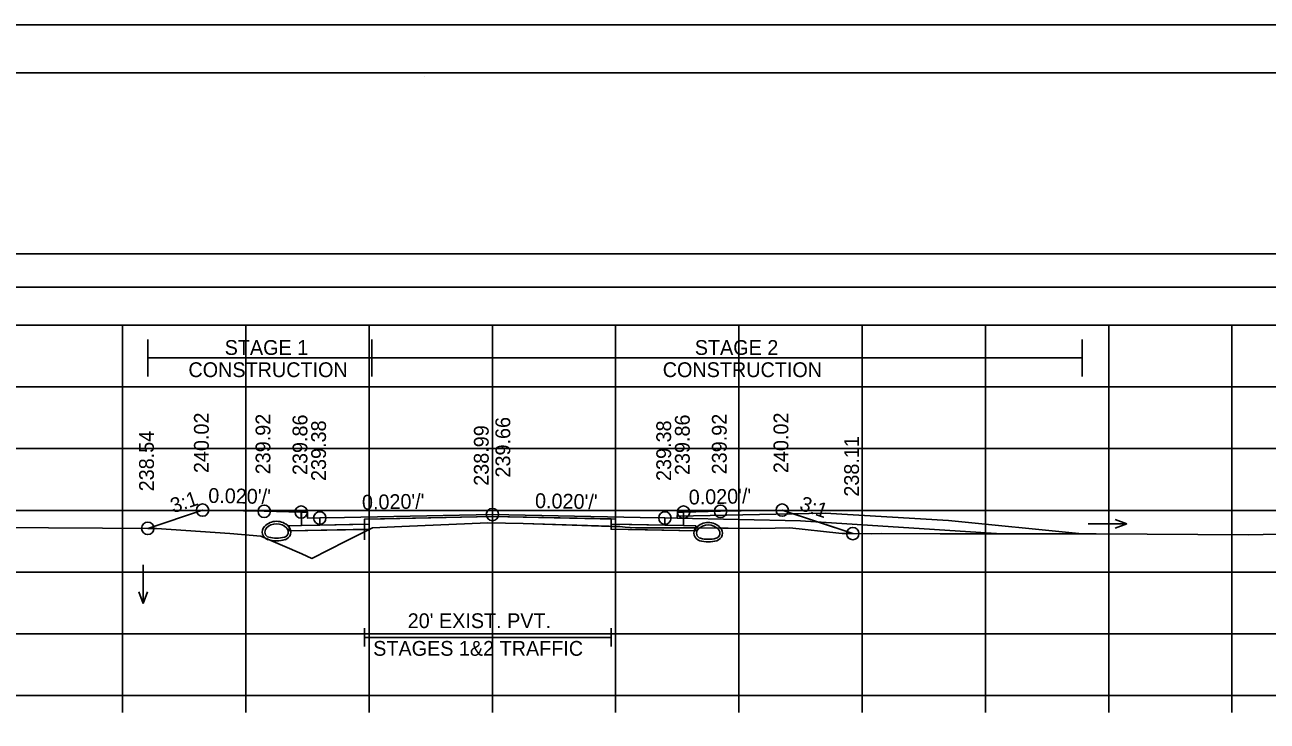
# Model space of a CAD drawing. Extents: x 1369627 to 1374022, y 380035 to 398173.
# Drawn here: x 1372060.6 to 1372161.4, y 387449.2 to 387505.6 of the extents above; entities that cross this region are included whole.
import ezdxf

# ---------------------------------------------------------------- set-up
doc = ezdxf.new("R2010")
doc.units = 0
for name, color, linetype in [('Default', 7, 'Continuous'), ('R_Alt Surface', 7, 'Continuous'), ('R_Axis', 7, 'Continuous'), ('R_Axis Annot', 7, 'Continuous'), ('R_Border', 7, 'Continuous'), ('R_Drive', 7, 'Continuous'), ('R_Exist Surface', 7, 'Continuous'), ('R_Fin Surface', 7, 'Continuous'), ('R_Grid', 7, 'Continuous'), ('R_MOT', 7, 'Continuous'), ('R_No Plot', 7, 'Continuous'), ('R_Water Annot', 7, 'Continuous'), ('R_Xsect Elev', 7, 'Continuous'), ('R_Xsect Slope', 7, 'Continuous'), ('T_Vehicle Path Lt Minor', 7, 'Continuous'), ('T_Vehicle Path Rt', 7, 'Continuous')]:
    doc.layers.add(name, color=color, linetype=linetype)

msp = doc.modelspace()

# ---------------------------------------------------------------- linework, layer by layer
at = {"layer": 'Default'}
for p, q in [((1372088.16, 387455.2), (1372088.16, 387456.7)), ((1372108.16, 387455.2), (1372108.16, 387456.7)), ((1372088.16, 387455.95), (1372108.16, 387455.95))]:
    msp.add_line(p, q, dxfattribs=at)
for points in [[(1371948.53, 387484.33), (1372248.53, 387484.33), (1372248.53, 387487.04), (1371948.53, 387487.04)], [(1372083.02, 387466.11), (1372083.52, 387466.11), (1372083.53, 387465.61), (1372084.53, 387465.63), (1372084.53, 387465.05), (1372083.03, 387465.02)], [(1372113.53, 387465.61), (1372113.54, 387466.11), (1372114.04, 387466.11), (1372114.03, 387465.02), (1372112.53, 387465.05), (1372112.53, 387465.63)]]:
    msp.add_lwpolyline(points, close=True, dxfattribs=at)
at = {"layer": 'R_Alt Surface'}
msp.add_lwpolyline([(1372083.03, 387466.11), (1372083.03, 387465.02), (1372084.53, 387465.05), (1372088.16, 387465.12), (1372088.16, 387465.54), (1372098.53, 387465.74), (1372108.16, 387465.55), (1372108.16, 387465.13), (1372112.53, 387465.05), (1372114.03, 387465.02), (1372114.03, 387466.11)], dxfattribs=at)
for points in [[(1372082.03, 387465), (1372083.03, 387465.02), (1372084.53, 387465.05), (1372088.16, 387465.12), (1372088.16, 387464.7), (1372082.03, 387464.58)], [(1372115.03, 387465), (1372114.03, 387465.02), (1372112.53, 387465.05), (1372108.16, 387465.13), (1372108.16, 387464.72), (1372115.03, 387464.58)]]:
    msp.add_lwpolyline(points, close=True, dxfattribs=at)
at = {"layer": 'R_Axis'}
for p, q in [((1371948.53, 387451.25), (1372248.53, 387451.25)), ((1372068.53, 387449.85), (1372068.53, 387451.25)), ((1372078.53, 387449.85), (1372078.53, 387451.25)), ((1372088.53, 387449.85), (1372088.53, 387451.25)), ((1372098.53, 387449.85), (1372098.53, 387451.25)), ((1372108.53, 387449.85), (1372108.53, 387451.25)), ((1372118.53, 387449.85), (1372118.53, 387451.25)), ((1372128.53, 387449.85), (1372128.53, 387451.25)), ((1372138.53, 387449.85), (1372138.53, 387451.25)), ((1372148.53, 387449.85), (1372148.53, 387451.25)), ((1372158.53, 387449.85), (1372158.53, 387451.25))]:
    msp.add_line(p, q, dxfattribs=at)
at = {"layer": 'R_Border'}
for p, q in [((1371940.53, 387501.71), (1372256.71, 387501.71)), ((1372093.05, 387501.45), (1372093.05, 387501.45)), ((1372093.05, 387501.45), (1372093.05, 387501.45))]:
    msp.add_line(p, q, dxfattribs=at)
at = {"layer": 'R_Drive'}
for p, q in [((1372113.53, 387465.78), (1372125.53, 387466.02)), ((1372113.53, 387465.61), (1372113.53, 387465.78)), ((1372125.53, 387466.02), (1372135.53, 387465.42)), ((1372135.53, 387465.42), (1372146.37, 387464.34))]:
    msp.add_line(p, q, dxfattribs=at)
for centre, radius, start, end in [((1372080.51, 387464.49), 0.646, 136.3515, 253.9529), ((1372081.02, 387464.01), 1.35, 43.6485, 136.3515), ((1372080.51, 387464.49), 0.438, 136.3515, 253.9529), ((1372081.02, 387464.01), 1.15, 43.6485, 136.3515), ((1372081.53, 387464.49), 0.438, 286.0471, 43.6485), ((1372081.53, 387464.49), 0.646, 286.0471, 43.6485), ((1372115.53, 387464.41), 0.646, 136.3515, 253.9529), ((1372116.04, 387463.92), 1.35, 43.6485, 136.3515), ((1372115.53, 387464.41), 0.438, 136.3515, 253.9529), ((1372116.04, 387463.92), 1.15, 43.6485, 136.3515), ((1372116.55, 387464.41), 0.438, 286.0471, 43.6485), ((1372116.55, 387464.41), 0.646, 286.0471, 43.6485), ((1372081.02, 387466.28), 2.5, 253.9529, 286.0471), ((1372081.02, 387466.28), 2.29, 253.9529, 286.0471), ((1372116.04, 387466.19), 2.5, 253.9529, 286.0471), ((1372116.04, 387466.19), 2.29, 253.9529, 286.0471)]:
    msp.add_arc(centre, radius, start, end, dxfattribs=at)
at = {"layer": 'R_Exist Surface'}
msp.add_lwpolyline([(1372040.6, 387464.98), (1372071.29, 387464.79), (1372077.23, 387464.36), (1372079.75, 387464.16), (1372083.08, 387462.73), (1372083.87, 387462.35), (1372086.65, 387463.76), (1372088.81, 387464.83), (1372091.17, 387464.94), (1372098.16, 387465.25), (1372101.03, 387465.17), (1372108.86, 387464.93), (1372109.3, 387464.88), (1372110.13, 387464.84), (1372110.14, 387464.84), (1372114.18, 387464.82), (1372120.28, 387464.79), (1372122.66, 387464.82), (1372126.65, 387464.39), (1372126.92, 387464.37), (1372127.42, 387464.37), (1372129.29, 387464.35), (1372130.13, 387464.36), (1372134.85, 387464.34), (1372142.52, 387464.34), (1372147.51, 387464.34), (1372159.9, 387464.26), (1372168.11, 387464.45)], dxfattribs=at)
at = {"layer": 'R_Fin Surface'}
msp.add_lwpolyline([(1372070.57, 387464.79), (1372075.02, 387466.27), (1372080.02, 387466.17), (1372083.02, 387466.11), (1372083.52, 387466.11), (1372083.53, 387465.61), (1372084.53, 387465.63), (1372086.53, 387465.67), (1372098.53, 387465.91), (1372110.53, 387465.67), (1372112.53, 387465.63), (1372113.53, 387465.61), (1372113.54, 387466.11), (1372114.04, 387466.11), (1372117.04, 387466.17), (1372122.04, 387466.27), (1372127.77, 387464.36)], dxfattribs=at)
at = {"layer": 'R_Grid'}
for p, q in [((1371948.53, 387481.25), (1372248.53, 387481.25)), ((1372068.53, 387451.25), (1372068.53, 387481.25)), ((1372078.53, 387451.25), (1372078.53, 387481.25)), ((1372088.53, 387451.25), (1372088.53, 387481.25)), ((1372098.53, 387451.25), (1372098.53, 387481.25)), ((1372108.53, 387451.25), (1372108.53, 387481.25)), ((1372118.53, 387451.25), (1372118.53, 387481.25)), ((1372128.53, 387451.25), (1372128.53, 387481.25)), ((1372138.53, 387451.25), (1372138.53, 387481.25)), ((1372148.53, 387451.25), (1372148.53, 387481.25)), ((1372158.53, 387451.25), (1372158.53, 387481.25)), ((1371948.53, 387476.25), (1372248.53, 387476.25)), ((1371948.53, 387471.25), (1372248.53, 387471.25)), ((1371948.53, 387466.25), (1372248.53, 387466.25)), ((1371948.53, 387461.25), (1372248.53, 387461.25)), ((1371948.53, 387456.25), (1372248.53, 387456.25)), ((1371948.53, 387451.25), (1372248.53, 387451.25))]:
    msp.add_line(p, q, dxfattribs=at)
at = {"layer": 'R_MOT'}
for p, q in [((1372070.57, 387477.1), (1372070.57, 387480.1)), ((1372088.75, 387477.1), (1372088.75, 387480.1)), ((1372146.37, 387477.1), (1372146.37, 387480.1)), ((1372070.57, 387478.6), (1372146.37, 387478.6))]:
    msp.add_line(p, q, dxfattribs=at)
at = {"layer": 'R_No Plot'}
for p, q in [((1371928.13, 387505.61), (1372261.46, 387505.61)), ((1372123.53, 387465.41), (1372113.53, 387465.61)), ((1372139.84, 387464.34), (1372123.53, 387465.41))]:
    msp.add_line(p, q, dxfattribs=at)
for points in [[(1371928.12, 387505.61), (1372261.46, 387505.61), (1372261.46, 387292.27), (1371928.12, 387292.27)], [(1372174.45, 387501.71), (1372194.07, 387501.71), (1372194.07, 387491.83), (1372210.18, 387491.83), (1372233.38, 387491.83), (1372233.38, 387459.16), (1372256.59, 387459.16), (1372256.71, 387296.25), (1371940.53, 387296.25), (1371940.53, 387501.71)], [(1372098.53, 387465.91), (1372086.53, 387465.67), (1372084.53, 387465.63), (1372084.53, 387465.05), (1372088.53, 387465.13), (1372088.53, 387465.54), (1372098.53, 387465.74), (1372108.53, 387465.54), (1372108.53, 387465.13), (1372112.53, 387465.05), (1372112.53, 387465.63), (1372110.53, 387465.67)], [(1372088.53, 387465.13), (1372084.53, 387465.05), (1372083.03, 387465.02), (1372082.03, 387465), (1372082.03, 387464.58), (1372088.53, 387464.71)], [(1372108.53, 387465.13), (1372112.53, 387465.05), (1372114.03, 387465.02), (1372115.03, 387465), (1372115.03, 387464.58), (1372108.53, 387464.71)]]:
    msp.add_lwpolyline(points, close=True, dxfattribs=at)
for points in [[(1372083.02, 387466.11), (1372083.03, 387465.02), (1372084.53, 387465.05), (1372088.53, 387465.13), (1372088.53, 387465.54), (1372098.53, 387465.74), (1372108.53, 387465.54), (1372108.53, 387465.13), (1372112.53, 387465.05), (1372114.03, 387465.02), (1372114.04, 387466.11)], [(1372088.16, 387456.25), (1372108.16, 387456.25)]]:
    msp.add_lwpolyline(points, dxfattribs=at)
for centre in [(1372075.02, 387466.27), (1372080.02, 387466.17), (1372117.04, 387466.17), (1372122.04, 387466.27), (1372083.02, 387466.11), (1372084.53, 387465.63), (1372098.53, 387465.91), (1372112.53, 387465.63), (1372114.04, 387466.11), (1372070.57, 387464.79), (1372127.77, 387464.36)]:
    msp.add_circle(centre, 0.5, dxfattribs=at)
at = {"layer": 'R_Water Annot'}
for p, q in [((1372146.87, 387465.15), (1372150.01, 387465.15)), ((1372150.01, 387465.15), (1372149.05, 387465.5)), ((1372150.01, 387465.15), (1372149.05, 387464.8)), ((1372070.19, 387461.84), (1372070.19, 387458.69)), ((1372070.19, 387458.69), (1372069.84, 387459.65)), ((1372070.19, 387458.69), (1372070.54, 387459.65))]:
    msp.add_line(p, q, dxfattribs=at)
at = {"layer": 'R_Xsect Elev'}
msp.add_line((1372098.53, 387465.24), (1372098.53, 387475.24), dxfattribs=at)
at = {"layer": 'T_Vehicle Path Lt Minor'}
for p, q in [((1372125.53, 387466.02), (1372122.95, 387465.97)), ((1372122.95, 387465.97), (1372127.77, 387464.36)), ((1372135.53, 387465.42), (1372125.53, 387466.02)), ((1372146.37, 387464.34), (1372135.53, 387465.42)), ((1372127.77, 387464.36), (1372129.29, 387464.35))]:
    msp.add_line(p, q, dxfattribs=at)
msp.add_lwpolyline([(1372129.29, 387464.35), (1372130.13, 387464.36), (1372134.85, 387464.34), (1372142.52, 387464.34), (1372146.37, 387464.34)], dxfattribs=at)
at = {"layer": 'T_Vehicle Path Rt'}
for p, q in [((1372083.03, 387465.02), (1372083.02, 387466.11)), ((1372114.04, 387466.11), (1372114.03, 387465.02)), ((1372088.16, 387465.12), (1372088.16, 387464.7)), ((1372088.16, 387464.7), (1372088.16, 387463.85)), ((1372088.16, 387464.5), (1372088.16, 387464.7)), ((1372088.16, 387464.7), (1372088.16, 387464.5)), ((1372108.16, 387464.95), (1372108.16, 387465.13))]:
    msp.add_line(p, q, dxfattribs=at)
for points in [[(1372083.02, 387466.11), (1372080.02, 387466.17), (1372075.02, 387466.27), (1372070.57, 387464.79)], [(1372108.16, 387465.13), (1372108.16, 387465.55), (1372098.53, 387465.74), (1372088.16, 387465.54), (1372088.16, 387465.12)], [(1372127.77, 387464.36), (1372122.04, 387466.27), (1372117.04, 387466.17), (1372114.04, 387466.11)], [(1372070.57, 387464.79), (1372071.29, 387464.79), (1372077.23, 387464.36), (1372079.75, 387464.16), (1372083.08, 387462.73), (1372083.87, 387462.35), (1372086.65, 387463.76), (1372088.16, 387464.5)], [(1372088.16, 387464.7), (1372082.03, 387464.58), (1372082.03, 387465), (1372083.03, 387465.02)], [(1372088.16, 387464.5), (1372088.81, 387464.83), (1372091.17, 387464.94), (1372098.16, 387465.25), (1372101.03, 387465.17), (1372108.16, 387464.95)], [(1372115.03, 387464.82), (1372114.18, 387464.82), (1372110.13, 387464.84), (1372109.3, 387464.88), (1372108.86, 387464.93), (1372108.16, 387464.95)], [(1372108.16, 387464.95), (1372108.16, 387464.72), (1372115.03, 387464.58), (1372115.03, 387464.82), (1372115.03, 387464.82)], [(1372114.03, 387465.02), (1372115.03, 387465), (1372115.03, 387464.82)], [(1372115.03, 387464.82), (1372120.28, 387464.79), (1372122.66, 387464.82), (1372126.65, 387464.39), (1372126.92, 387464.37), (1372127.42, 387464.37), (1372127.77, 387464.36)]]:
    msp.add_lwpolyline(points, dxfattribs=at)

# ---------------------------------------------------------------- texts
at = {"layer": 'R_Axis Annot'}
for s, p in [("20' EXIST. PVT.", (1372091.66, 387456.7)), ('STAGES 1&2 TRAFFIC', (1372088.86, 387454.46))]:
    msp.add_text(s, height=1.2, dxfattribs=at).set_placement(p)
at = {"layer": 'R_MOT'}
for s, p in [('STAGE 1', (1372076.81, 387478.85)), ('STAGE 2', (1372114.95, 387478.85)), ('CONSTRUCTION', (1372073.87, 387477.05)), ('CONSTRUCTION', (1372112.35, 387477.05))]:
    msp.add_text(s, height=1.2, dxfattribs=at).set_placement(p)
at = {"layer": 'R_Xsect Elev'}
for s, p in [('240.02', (1372075.52, 387469.27)), ('239.92', (1372080.52, 387469.17)), ('239.86', (1372083.52, 387469.11)), ('239.66', (1372099.98, 387468.91)), ('239.86', (1372114.54, 387469.11)), ('239.92', (1372117.54, 387469.17)), ('240.02', (1372122.54, 387469.27)), ('239.38', (1372085.03, 387468.63)), ('238.99', (1372098.23, 387468.24)), ('239.38', (1372113.03, 387468.63)), ('238.54', (1372071.07, 387467.79)), ('238.11', (1372128.27, 387467.36))]:
    msp.add_text(s, height=1.2, rotation=90, dxfattribs=at).set_placement(p)
at = {"layer": 'R_Xsect Slope'}
for s, rotation, p in [('3:1', 18.4332, (1372072.64, 387466.01)), ("0.020'/'", 358.8542, (1372075.47, 387466.86)), ("0.020'/'", 1.1458, (1372087.96, 387466.3)), ("0.020'/'", 358.8542, (1372101.98, 387466.44)), ("0.020'/'", 1.1458, (1372114.47, 387466.72)), ('3:1', 341.5668, (1372123.37, 387466.3))]:
    msp.add_text(s, height=1.2, rotation=rotation, dxfattribs=at).set_placement(p)

doc.saveas('drawing.dxf')
